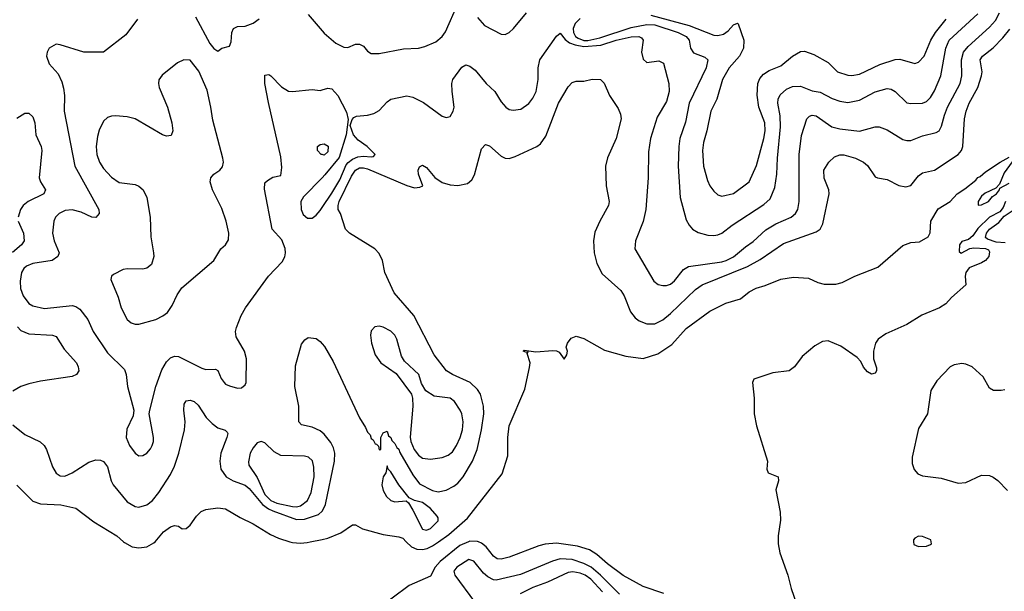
# Model space of a CAD drawing. Header units: inches. Extents: x 884549 to 1028252, y 526810 to 653624.
# Tile 710 of 1056: x 968464 to 973465, y 599748 to 602655. Entities that reach past the tile are written whole.
import ezdxf

# ---------------------------------------------------------------- set-up
doc = ezdxf.new("R2010")
doc.units = ezdxf.units.IN
doc.header["$MEASUREMENT"] = 0
for name, color, linetype in [('A9569', 7, 'Continuous'), ('A9579', 7, 'Continuous'), ('A9660', 7, 'Continuous'), ('A9670', 7, 'Continuous')]:
    doc.layers.add(name, color=color, linetype=linetype)

msp = doc.modelspace()

# ---------------------------------------------------------------- linework, layer by layer
at = {"layer": 'A9569', "color": 5, "elevation": 2080}
for points in [[(968990.8, 600000), (968995.7, 599995.7), (969034.8, 599974.8), (969069.2, 599969.2), (969110, 599974.3), (969146.1, 599993.9), (969151.4, 600000)], [(969836, 600000), (969850, 599995.7), (969890, 599993.2), (969923.4, 599996.6), (969939.9, 600000)]]:
    msp.add_lwpolyline(points, dxfattribs=at)
at = {"layer": 'A9579', "color": 5}
for points, elevation in [([(970743.9, 600000), (970699.8, 599980.2), (970599.6, 599900.4), (970573.6, 599870), (970550, 599825.6), (970443, 599777), (970270, 599648.4), (970195.5, 599610), (970122.8, 599590), (970092.9, 599587.1), (970000, 599598.3)], 2080), ([(970427.7, 600000), (970454, 599974), (970481.8, 599961.8), (970510, 599960.1), (970533.7, 599966.3), (970560.8, 599979.1), (970590.8, 600000)], 2080), ([(971736.5, 599736.5), (971630, 599773.2), (971530, 599829), (971450, 599888.1), (971395.9, 599935.9), (971358.7, 599958.7), (971297.4, 599977.4), (971190, 599992.6), (971132.6, 599987.4), (971100.4, 599979.6), (970950, 599921.3), (970910, 599910.7), (970890, 599912.5), (970870, 599926.2), (970834.2, 599974.2), (970810, 599992.9), (970793.9, 600000)], 2080), ([(972316.5, 600000), (972316.2, 599990), (972324.5, 599944.5), (972366, 599830), (972381.7, 599761.7), (972407.3, 599690)], 2080), ([(973004.4, 600000), (973005.9, 599985.9), (973030, 599975.5), (973070, 599978.3), (973090, 599986.3), (973094.6, 599990), (973093.3, 600000)], 2120), ([(971510, 599732.7), (971414.4, 599830), (971366.6, 599870), (971330, 599890.2), (971270, 599909.9), (971210, 599913.7), (971170, 599902.1), (971007.3, 599832.7), (970884, 599804), (970870, 599806.1), (970841.6, 599821.6), (970820.1, 599840.1), (970770, 599900.8), (970745.8, 599910), (970684.5, 599870), (970669.4, 599850), (970674.3, 599830), (970774.9, 599694.9)], 2120), ([(971424.6, 599744.7), (971365.3, 599810), (971335.4, 599830), (971310, 599840.5), (971273.6, 599846.4), (971250, 599843.6), (971145.2, 599794.8), (971070, 599767.1), (971005.6, 599734.4)], 2140)]:
    msp.add_lwpolyline(points, dxfattribs=dict(at, elevation=elevation))
at = {"layer": 'A9660', "color": 5}
for points, elevation in [([(969930, 602680.6), (970000, 602598.4)], 2160), ([(969062.6, 602657.4), (969002.6, 602577.4), (968890, 602489.4), (968790, 602489.6), (968670, 602527.6), (968650, 602529.5), (968614, 602510), (968603, 602490), (968600.7, 602470), (968614, 602430), (968659, 602379), (968678, 602338), (968686.3, 602306.3), (968691.1, 602270), (968689.3, 602190), (968744.5, 601910), (968865.5, 601690), (968867.4, 601670), (968850, 601648.6), (968830, 601650.8), (968775.9, 601675.9), (968730, 601687.6), (968695.4, 601684.6), (968663.9, 601670), (968645.8, 601650), (968638, 601630), (968630.1, 601570), (968638.6, 601530), (968664.1, 601470), (968658.6, 601450), (968628.4, 601430), (968530, 601414.5), (968498.6, 601401.4), (968484.4, 601390), (968472.7, 601370), (968466, 601326), (968468, 601288), (968481.1, 601250), (968510, 601211.1), (968530, 601198.9), (968590, 601186.8), (968730, 601202.2), (968750, 601196.5), (968770, 601182.3), (968810, 601130.3), (968836.9, 601070), (968910, 600960.3), (968996.5, 600876.5), (969005.7, 600850), (969012.2, 600790), (969044, 600670), (969039.9, 600640.2), (969008.1, 600571.9), (969004.9, 600530), (969021.1, 600490), (969050.7, 600450), (969070, 600437.1), (969090, 600438), (969110, 600450.6), (969128.2, 600471.8), (969136.3, 600490), (969143, 600510), (969143.5, 600530), (969121.2, 600650), (969125.2, 600670), (969155.3, 600790), (969186.2, 600873.8), (969210, 600915.3), (969230, 600935.6), (969250, 600943.2), (969270, 600941.8), (969390, 600883.2), (969410, 600876.5), (969457.8, 600877.7), (969470, 600870.6), (969487.9, 600830), (969502, 600810), (969510, 600801.3), (969530, 600792.7), (969570, 600781.6), (969590, 600782), (969610, 600798), (969613.6, 600810), (969616.3, 600930), (969605.7, 600970), (969562.8, 601042.8), (969560.8, 601070), (969564.8, 601090), (969588.7, 601150), (969611, 601190), (969727.2, 601350), (969796.5, 601423.5), (969810.9, 601449.1), (969814.4, 601470), (969811.8, 601491.8), (969796, 601536), (969746.6, 601590), (969707.2, 601792.8), (969710, 601824.7), (969722.5, 601837.5), (969750, 601854.8), (969790, 601862.8), (969796.3, 601903.7), (969790, 601958), (969727, 602233), (969709.9, 602330.1), (969710, 602373.4), (969730, 602375.8), (969739.1, 602370), (969794.1, 602314.1), (969830, 602292), (969850, 602288.9), (969950, 602299), (969990, 602294.9), (970000, 602297.7)], 2140), ([(969357.5, 602670), (969430, 602534.4), (969450, 602508.2), (969470, 602494.8), (969490, 602510.8), (969530, 602520.7), (969537.8, 602542.2), (969541.5, 602590), (969550, 602610.3), (969570, 602620.8), (969610, 602622.4), (969650, 602636.5), (969681, 602659)], 2160), ([(968450, 602153.8), (968490, 602179.1), (968510, 602179), (968530, 602161.3), (968541, 602130), (968546.2, 602070), (968572.8, 602010), (968576.6, 601990), (968563.6, 601850), (968570.3, 601830), (968595.3, 601790), (968586.3, 601770), (968507.8, 601730), (968481.8, 601710), (968468.3, 601690), (968456.5, 601650)], 2120), ([(970000, 601968.9), (969996, 601970), (969977, 601990), (969977, 602010), (969990, 602020.4), (970000, 602021.8)], 2120), ([(970000, 601851.1), (969905.3, 601754.7), (969891.8, 601730), (969893.7, 601690), (969903.8, 601663.8), (969925.6, 601645.6), (969950, 601645.3), (969970, 601660.5), (969990, 601685.2), (970000, 601699.7)], 2140), ([(968456.8, 601630), (968482.7, 601570), (968487.5, 601530), (968473.5, 601510), (968428.3, 601471.7)], 2120), ([(968453.6, 601093.6), (968470, 601073.8), (968510, 601057), (968630, 601050.8), (968650, 601043.6), (968690, 600978.6), (968751.9, 600910), (968761.2, 600890), (968764, 600870), (968752.2, 600850), (968730, 600840.3), (968570, 600816.5), (968510, 600803.2), (968470, 600789), (968430, 600766)], 2120), ([(970000, 600555.4), (969990, 600564.2), (969950, 600582.7), (969895.3, 600595.3), (969882.2, 600610), (969881.3, 600690), (969862.4, 600790), (969865, 600895), (969895.6, 601004.4), (969912.6, 601027.4), (969930, 601038.4), (969970, 601034), (969990, 601019), (970000, 601006.9)], 2120), ([(968430, 600594.4), (968490, 600544.9), (968568.1, 600508.1), (968588.9, 600488.9), (968599.7, 600470), (968630, 600380.5), (968650, 600348.9), (968670, 600335.8), (968693.9, 600333.9), (968730, 600350.1), (968814.6, 600405.4), (968850, 600417), (968875.3, 600415.3), (968890, 600408.3), (968910, 600380.3), (968928.2, 600310), (968938.6, 600290), (969010, 600203.8), (969050, 600178.5), (969070, 600175.6), (969110, 600187.3), (969138, 600210), (969170, 600250.3), (969230, 600341.8), (969250, 600385.2), (969271.7, 600450), (969301, 600570), (969304.6, 600610), (969297.5, 600670), (969300, 600700), (969310, 600717), (969330, 600720.2), (969350, 600713.2), (969370, 600694.3), (969411.8, 600631.8), (969441.2, 600601.2), (969470, 600578.9), (969507.2, 600567.2), (969518, 600558), (969521.5, 600550), (969516.1, 600530), (969485, 600450), (969480.8, 600410), (969485.4, 600370), (969512.7, 600330), (969548, 600310), (969610, 600288), (969630, 600271.5), (969697.7, 600190), (969727.4, 600167.4), (969750, 600156.6), (969870, 600113.3), (969910, 600115.6), (969981.1, 600138.9), (970000, 600155)], 2120), ([(968450, 600287.1), (968530, 600205.6), (968570, 600192.1), (968672.9, 600187.1), (968748.5, 600170), (968840.9, 600100.9), (968957.4, 600030), (968990.8, 600000)], 2080), ([(969151.4, 600000), (969195.1, 600050), (969230, 600076), (969250, 600082), (969270, 600078.8), (969290, 600066), (969310, 600066.8), (969330, 600084), (969361.3, 600130), (969385.6, 600154.4), (969410, 600163.6), (969470, 600172.7), (969510, 600167.5), (969583.6, 600123.6), (969650, 600091.3), (969737.3, 600037.3), (969777.9, 600017.9), (969836, 600000)], 2080), ([(969939.9, 600000), (970000, 600012.3)], 2080)]:
    msp.add_lwpolyline(points, dxfattribs=dict(at, elevation=elevation))
for points, elevation in [([(969298, 602450), (969265.1, 602434.9), (969187.1, 602372.9), (969170.4, 602349.6), (969168.4, 602330), (969172.4, 602310), (969215.3, 602210), (969237, 602130), (969242, 602090), (969233.4, 602066.6), (969210, 602062), (969190, 602069.6), (969050, 602150.8), (969010, 602160.3), (968950, 602166.2), (968930, 602164.8), (968910, 602156.9), (968890, 602138.7), (968867.6, 602092.4), (968859.6, 602060.3), (968852.9, 602010), (968856.3, 601970), (968868.6, 601930), (968890, 601897.4), (968930, 601854), (968970, 601827.3), (969050, 601815.9), (969070, 601807.7), (969091.5, 601790), (969109.1, 601750), (969127.6, 601650), (969130.3, 601550), (969144.2, 601470), (969145.3, 601450), (969134.4, 601410), (969110, 601391.6), (969090, 601386.6), (969011.5, 601388.5), (968990, 601384), (968941.1, 601358.9), (968930.5, 601350), (968926.9, 601333.1), (968964, 601244), (968980.2, 601190), (969010, 601130.4), (969030, 601113.1), (969050, 601106.7), (969070, 601106.7), (969155.1, 601130), (969191.8, 601148.2), (969214, 601166), (969238.7, 601201.3), (969264.2, 601255.8), (969288.4, 601291.6), (969450, 601430.3), (969485.6, 601490), (969509.9, 601510.1), (969524.1, 601535.9), (969526.6, 601570), (969513.6, 601630), (969490, 601694.5), (969443.5, 601790), (969431.5, 601830), (969435.6, 601850), (969449.4, 601870), (969480.9, 601890), (969494.2, 601905.8), (969499.1, 601930), (969495.6, 601950), (969444.5, 602144.5), (969435.6, 602210), (969416.4, 602296.4), (969373.2, 602393.2), (969330, 602449.7)], 2160), ([(969690, 600509.6), (969670, 600502.9), (969650, 600478.4), (969635.5, 600450), (969625.9, 600405.9), (969628.5, 600390), (969670, 600327.2), (969710, 600240.9), (969740.3, 600210), (969770, 600196.9), (969850, 600179), (969870, 600177.5), (969890, 600182.7), (969925.5, 600210), (969944.1, 600250), (969959.2, 600330), (969958.9, 600378.9), (969951.5, 600411.5), (969931.1, 600430), (969910, 600436.1), (969790, 600438.7), (969757, 600457), (969710, 600502.4)], 2140)]:
    msp.add_lwpolyline(points, close=True, dxfattribs=dict(at, elevation=elevation))
at = {"layer": 'A9670', "color": 5}
for points, elevation in [([(970000, 602598.4), (970010, 602586.7), (970070, 602535.8), (970110, 602515.3), (970130, 602513.4), (970169.8, 602530.2), (970190.2, 602530.2), (970210, 602520.3), (970230, 602494.4), (970250, 602482.6), (970290, 602482.3), (970413.3, 602506.7), (970490, 602510.2), (970522, 602518), (970578.5, 602541.5), (970610, 602568.8), (970626.9, 602593.1), (970690, 602735.6)], 2160), ([(970000, 601699.7), (970050, 601772.5), (970090, 601841.2), (970122.9, 601917.1), (970131.7, 601928.3), (970154.3, 601945.7), (970182.1, 601957.9), (970210, 601961), (970250, 601957.6), (970260.9, 601959.1), (970269.7, 601970), (970229.8, 602010), (970182.7, 602042.7), (970158.9, 602070), (970143.1, 602116.9), (970153.4, 602146.6), (970162, 602158), (970175.1, 602164.9), (970230.7, 602169.3), (970262.4, 602177.6), (970290, 602193.7), (970330, 602237), (970349.8, 602250.2), (970430, 602267.4), (970461.6, 602261.6), (970514.5, 602234.5), (970610, 602164.4), (970630, 602157.1), (970650, 602162), (970666, 602190), (970670.8, 602210), (970660.3, 602290), (970659.3, 602330), (970663.5, 602350), (970710, 602413.7), (970730, 602425.3), (970750, 602418), (970777.9, 602397.9), (970833.4, 602330), (970877.6, 602290), (970910, 602237.6), (970934, 602210), (970950, 602198.3), (970970, 602194), (971010, 602200.2), (971050, 602228.9), (971070, 602254.9), (971087.2, 602290), (971097.4, 602350), (971097, 602410), (971105.7, 602450), (971190, 602570.4), (971210, 602586.4), (971234.1, 602554.1), (971256.8, 602536.8), (971286.1, 602526.1), (971330, 602518.2), (971415.1, 602524.9), (971493.8, 602550), (971570, 602567.1), (971609.4, 602569.4), (971623.1, 602563.1), (971631, 602550), (971623.2, 602490), (971630, 602454), (971650, 602437.6), (971710, 602444.9), (971733.5, 602433.5), (971760.8, 602330), (971763.2, 602290), (971750, 602238.4), (971701.4, 602158.6), (971667.5, 602050), (971657.8, 601982.2), (971656.9, 601850), (971644.3, 601690), (971631.5, 601628.5), (971591.7, 601530), (971588.8, 601490), (971685.2, 601325.2), (971707.7, 601307.7), (971730, 601303.9), (971750, 601303.5), (971770, 601310.2), (971790, 601327.1), (971836.3, 601383.7), (971860.4, 601399.7), (972030, 601424.2), (972052, 601430), (972090, 601449.1), (972150, 601500.2), (972190, 601527.7), (972254.6, 601585.4), (972304.1, 601615.9), (972382.2, 601650), (972405.3, 601670), (972416.1, 601690), (972422.8, 601730), (972423.2, 601970), (972434.2, 602065.8), (972462.9, 602150), (972475.2, 602164.8), (972490, 602170.1), (972510, 602165.3), (972589.3, 602109.3), (972630, 602099.3), (972730, 602087.3), (972810, 602109.3), (972830.2, 602110.2), (972870, 602094.9), (972950, 602045.8), (972970, 602039.7), (972990, 602040.2), (973050, 602065), (973118.3, 602081.7), (973134.7, 602090), (973146.6, 602113.4), (973160.7, 602170), (973177.1, 602210), (973240.9, 602330), (973249.9, 602370.1), (973248.3, 602450), (973258.1, 602490), (973280.8, 602519.2), (973390, 602616.6), (973420.9, 602650), (973440.6, 602690)], 2140), ([(970790, 602666.5), (970824.6, 602624.6), (970910, 602581.1), (970930, 602578.7), (970950, 602590.3), (970973, 602610), (971037.7, 602690)], 2160), ([(971310, 602660.9), (971285.1, 602634.9), (971275.9, 602610), (971276.3, 602590), (971286.3, 602570), (971300.2, 602560.2), (971329.6, 602549.6), (971350, 602549.4), (971410, 602562.7), (971570, 602615.7), (971650, 602630), (971690, 602629), (971809.2, 602590), (971849.3, 602570), (971865.2, 602550), (971871, 602510), (971885.7, 602485.7), (971944.3, 602464.3), (971959.6, 602450), (971951.3, 602410), (971863.8, 602230), (971845.5, 602134.5), (971817.2, 602050), (971811.8, 602010), (971808.2, 601910), (971818.9, 601750), (971850, 601637.3), (971864.2, 601610), (971881.6, 601590), (971910, 601572.7), (971959.2, 601559.2), (971990, 601557.3), (972010, 601561.2), (972030, 601569.2), (972082.2, 601610), (972244.4, 601715.6), (972275.7, 601744.3), (972299.1, 601800.9), (972309.9, 601870.1), (972313.2, 601950), (972329.2, 602110), (972326, 602166), (972314.9, 602230), (972316.5, 602250), (972326.8, 602273.2), (972359, 602301), (972390, 602314.8), (972430, 602316.4), (972490, 602293.8), (972530, 602286.3), (972590, 602254.1), (972630, 602240.1), (972670, 602233.5), (972730, 602245.3), (972810, 602288.1), (972870, 602305), (972890, 602301), (972910, 602290.2), (972970, 602231.3), (972990, 602227.9), (973050, 602230.2), (973070, 602239.1), (973090, 602259), (973110, 602292.6), (973143.1, 602370), (973168.2, 602510), (973185.4, 602550), (973330, 602684.8)], 2160), ([(971670, 602677.9), (971865.2, 602625.2), (971990, 602576.6), (972010, 602574.7), (972038.4, 602581.6), (972062.3, 602597.7), (972090, 602627.8), (972110, 602637.3), (972113.8, 602633.8), (972141.3, 602550), (972140.6, 602510), (972119.8, 602470), (972066.9, 602410), (972034.4, 602350), (972005.4, 602250), (971973.7, 602190), (971954.2, 602090), (971937.2, 602030), (971932.1, 601990), (971937.4, 601910), (971957, 601837), (971970, 601810.3), (971990, 601783.6), (972010, 601764.7), (972030, 601757.2), (972090, 601771.1), (972169.8, 601830), (972206.5, 601913.5), (972243.6, 602050), (972250.3, 602090), (972248.3, 602130), (972218.8, 602210), (972209.3, 602270.7), (972213.3, 602330), (972223.5, 602356.5), (972241.7, 602378.3), (972270, 602396.8), (972330, 602419.4), (972390, 602469.4), (972430, 602493.2), (972450, 602494), (972497.6, 602477.6), (972570, 602437.5), (972618, 602390), (972670, 602373.4), (972690, 602371.8), (972730, 602377.8), (972833.4, 602426.6), (972910, 602453.1), (972934.2, 602454.2), (973010, 602432.6), (973030, 602438.3), (973057.8, 602470), (973091.9, 602550), (973116.1, 602590), (973170, 602656.6)], 2180), ([(970000, 601006.9), (970012.2, 600992.2), (970056.1, 600916.1), (970190, 600630.3), (970220.7, 600580.7), (970230, 600557.6), (970243.4, 600543.4), (970250, 600524.9), (970259.1, 600519.1), (970270, 600497.3), (970276.8, 600496.8), (970286.4, 600486.4), (970290, 600466.8), (970298, 600470), (970298, 600530), (970310, 600554), (970330, 600562), (970338, 600538), (970350, 600530.7), (970354.3, 600514.3), (970370, 600500.5), (970379.9, 600479.9), (970390, 600470.3), (970394.7, 600454.7), (970460.9, 600340.9), (970495.2, 600295.2), (970560.7, 600260.7), (970590, 600253.4), (970630, 600261.6), (970670, 600283), (970690, 600298.3), (970717.1, 600330), (970764.5, 600410), (970787.6, 600470), (970810, 600568.4), (970822.1, 600650), (970820.4, 600690), (970804.9, 600750), (970790, 600775), (970752.2, 600810), (970662, 600850), (970631.9, 600870), (970569.8, 600950), (970466.5, 601150), (970366.4, 601266.4), (970319.2, 601370), (970307.6, 601430), (970290, 601466.2), (970267.1, 601490), (970138.9, 601570), (970119.2, 601590), (970093.1, 601670), (970082, 601690), (970081, 601710), (970086.1, 601730), (970150, 601859.3), (970170, 601889), (970190, 601900.9), (970210, 601901.4), (970230, 601895.7), (970430, 601812.3), (970470, 601800.5), (970496.9, 601803.1), (970511.6, 601810), (970489.8, 601870), (970488.2, 601890), (970494, 601906), (970510, 601914.9), (970530, 601902.4), (970573.1, 601853.1), (970610, 601827.6), (970650, 601815.8), (970690, 601812.3), (970737.8, 601822.2), (970760, 601840), (970774.9, 601865.1), (970810, 601998.8), (970830, 602019.3), (970850, 602013.7), (970910, 601960.2), (970930, 601950.2), (970950, 601948.1), (970981.5, 601958.5), (971090, 602009.1), (971110, 602022.7), (971136.7, 602063.3), (971201.5, 602230), (971250, 602314), (971270, 602335.2), (971290, 602342), (971330, 602341.8), (971371.8, 602351.8), (971413.4, 602350), (971432.3, 602332.3), (971460.3, 602270), (971503.4, 602203.4), (971515.3, 602175.2), (971518.3, 602150), (971493, 602050), (971450, 601952.3), (971439.1, 601910), (971442.7, 601810), (971458.3, 601730), (971455.5, 601710), (971410, 601629.8), (971385.3, 601574.7), (971378.5, 601530), (971382.2, 601470), (971395.5, 601415.5), (971422.8, 601362.8), (971517.2, 601277.2), (971535, 601250), (971567.2, 601170), (971590, 601139.2), (971610, 601123.8), (971650, 601107.5), (971690, 601108.5), (971730, 601129.1), (971770, 601160.1), (971897, 601283), (971930, 601306.5), (972160, 601400), (972224.8, 601435.2), (972343.4, 601516.6), (972510, 601576.1), (972529.8, 601590.2), (972543.6, 601616.4), (972575.1, 601770), (972573.1, 601790), (972549.4, 601849.4), (972549.1, 601890), (972573.3, 601930), (972602.2, 601957.8), (972630, 601967), (972650, 601967.8), (972708.5, 601950), (972750.1, 601930.1), (972770, 601913.8), (972810, 601856.5), (972820.5, 601850), (972870, 601841.8), (972930, 601812.4), (972964.8, 601804.8), (972990, 601811.3), (973030, 601861.6), (973050, 601876.8), (973110, 601889.2), (973231, 601969), (973247.4, 601990), (973254.9, 602010), (973262.2, 602150), (973271.3, 602190), (973286.6, 602230), (973330.4, 602310), (973349.9, 602369.9), (973352, 602390), (973343, 602450), (973354.6, 602470), (973407.8, 602512.2), (973458, 602562), (973493.1, 602606.9)], 2120), ([(970000, 602297.7), (970030, 602306), (970050, 602302.4), (970080.5, 602270), (970124.4, 602184.4), (970132.7, 602147.3), (970121.6, 602070), (970086.6, 601953.4), (970014.3, 601865.7), (970000, 601851.1)], 2140), ([(970000, 602021.8), (970010, 602023.1), (970031.6, 602011.6), (970030, 601982.7), (970010, 601966.2), (970000, 601968.9)], 2120), ([(970590.8, 600000), (970643.4, 600036.6), (970739.3, 600120.7), (970915.2, 600344.8), (970943.3, 600436.7), (970943.9, 600530), (970950.5, 600590), (971030, 600776), (971054.1, 600885.9), (971056.9, 600910), (971042, 600958), (971046, 600966), (971038, 600962), (971030, 600965.2), (971022, 600970), (971025.6, 600974.4), (971085.5, 600965.5), (971172.8, 600972.8), (971190.6, 600970.6), (971203.4, 600963.4), (971230, 600928.7), (971243.7, 600950), (971246.6, 600970), (971239.3, 600990), (971246, 601010), (971264.7, 601035.3), (971290, 601044.9), (971330, 601033.7), (971434.2, 600974.2), (971543.1, 600943.1), (971630, 600932), (971705, 600954.9), (971777.2, 601002.8), (971850, 601083.8), (971970, 601171.9), (972050, 601213), (972124.8, 601235.2), (972170, 601270.9), (972205.1, 601290), (972250, 601302.5), (972330, 601335.8), (972394.1, 601345.9), (972470, 601340.5), (972517.8, 601317.8), (972550, 601309.3), (972610, 601310.1), (972641.6, 601318.4), (972705.1, 601350), (972823.1, 601396.9), (972950, 601505.7), (972990, 601522.4), (973034.8, 601525.2), (973078, 601550), (973089, 601571), (973092.7, 601630), (973130, 601692.2), (973189.6, 601730.4), (973225.2, 601770), (973265.1, 601794.9), (973320.5, 601839.5), (973330, 601852), (973343, 601857), (973370, 601880.7), (973444, 601930), (973490, 601956.3)], 2080), ([(973518.8, 601950), (973463.7, 601876.3), (973441, 601819), (973421.4, 601798.6), (973367.1, 601772.9), (973350, 601758), (973333, 601730), (973331.6, 601711.6), (973350, 601713), (973384.2, 601730), (973404.6, 601755.4), (973426, 601770), (973441.2, 601790), (973442, 601798), (973490, 601822.8)], 2080), ([(973470.4, 601730), (973460, 601700.1), (973442, 601678), (973390.7, 601650), (973330, 601593), (973304.9, 601555.1), (973283.4, 601536.6), (973250, 601527.6), (973238.3, 601510), (973235.3, 601475.3), (973246.8, 601466.8), (973290, 601490.8), (973310, 601494.8), (973370, 601491.3), (973384.7, 601484.7), (973390, 601474), (973386.8, 601450), (973370, 601429.6), (973350, 601418), (973286.6, 601393.4), (973270.3, 601370), (973267, 601350), (973270, 601306.6), (973197.5, 601242.5), (973168, 601210), (973136.3, 601190), (973046.9, 601153.1), (972970, 601104.5), (972862.9, 601057.2), (972824.9, 601030), (972810.8, 601009.2), (972800.2, 600970), (972801.5, 600930), (972815.2, 600884.8), (972816.2, 600870), (972810, 600857.6), (972790, 600852.3), (972770, 600864), (972750, 600887.4), (972736.8, 600916.8), (972717, 600937), (972635.3, 600995.3), (972570, 601022.3), (972542.2, 601017.8), (972503.1, 600996.9), (972437.8, 600942.2), (972400.2, 600890), (972373.1, 600870), (972290, 600858.2), (972192.5, 600827.5), (972185.7, 600810), (972195.2, 600730), (972194, 600650), (972206.3, 600590), (972262, 600410), (972258.8, 600370), (972266, 600350), (972316.3, 600330), (972318.4, 600310), (972304.9, 600264.9), (972327, 600150), (972328.9, 600110), (972317.2, 600030), (972316.5, 600000)], 2080), ([(973470, 601519.5), (973423.2, 601523.2), (973379, 601539), (973370, 601548), (973374, 601570), (973389.6, 601590.4), (973437.2, 601622.8), (973463.7, 601656.3), (973515.3, 601690)], 2080), ([(973467.5, 600772.5), (973450, 600768.7), (973410, 600769.8), (973390, 600780.5), (973358.4, 600838.4), (973302.4, 600890), (973270, 600903.7), (973250, 600905.8), (973210, 600899.9), (973190.3, 600890), (973122.3, 600817.7), (973092.5, 600770), (973075, 600650), (973030, 600576.2), (972996.5, 600430), (972997.5, 600397.5), (973007.1, 600367.1), (973025.9, 600345.9), (973050, 600334.9), (973144.1, 600324.1), (973230, 600298.7), (973270, 600302), (973350, 600338), (973390, 600337), (973409, 600329), (973432.3, 600312.3), (973480.5, 600260.5)], 2120), ([(970000, 600155), (970002.7, 600157.3), (970017, 600190), (970063.3, 600410), (970065.5, 600450), (970058, 600478), (970044, 600504), (970010, 600546.6), (970000, 600555.4)], 2120), ([(970000, 600012.3), (970030, 600018.5), (970095.2, 600044.8), (970153.7, 600086.3), (970170, 600085.5), (970205.7, 600065.7), (970310, 600036.6), (970390, 600025.5), (970410, 600017.5), (970427.7, 600000)], 2080), ([(973093.3, 600000), (973092, 600010), (973050, 600027.1), (973030, 600028.9), (973010, 600019.1), (973003.3, 600010), (973004.4, 600000)], 2120), ([(970793.9, 600000), (970790, 600001.7), (970750, 600002.7), (970743.9, 600000)], 2080)]:
    msp.add_lwpolyline(points, dxfattribs=dict(at, elevation=elevation))
for points, elevation in [([(970290, 601096.4), (970267.8, 601092.3), (970250, 601072.7), (970246.4, 601050), (970251, 601010), (970270.2, 600950), (970297.8, 600910), (970376.4, 600856.4), (970454.4, 600750), (970459.5, 600730), (970460.7, 600690), (970448.1, 600531.9), (970450.7, 600510), (970467.7, 600470), (970490, 600440.1), (970510, 600425.5), (970550, 600420.6), (970610, 600428.5), (970640.2, 600439.8), (970662.4, 600457.6), (970683.4, 600490), (970701.2, 600530), (970712.8, 600570), (970716.8, 600610), (970710.6, 600650), (970701.8, 600670), (970673.3, 600713.3), (970650, 600729.8), (970570, 600740.2), (970526.9, 600766.9), (970504.1, 600804.1), (970491.6, 600850), (970417.8, 600917.8), (970403.3, 600943.3), (970379.8, 601030), (970369.8, 601050), (970350, 601070.8), (970310, 601092)], 2140), ([(970330, 600386), (970323.1, 600350), (970309.4, 600330), (970304.2, 600290), (970310, 600261.3), (970327.7, 600230), (970350, 600209.2), (970370, 600203.2), (970427.7, 600207.7), (970438.5, 600198.5), (970460.9, 600160.9), (970510, 600064.6), (970530, 600059.3), (970550, 600068), (970590, 600106), (970590, 600121.2), (970584.5, 600130), (970550, 600169), (970510, 600199), (970469.1, 600209.1), (970443.1, 600223.1), (970390, 600288.7), (970350, 600355.3), (970335.3, 600370)], 2120)]:
    msp.add_lwpolyline(points, close=True, dxfattribs=dict(at, elevation=elevation))

doc.saveas('drawing.dxf')
